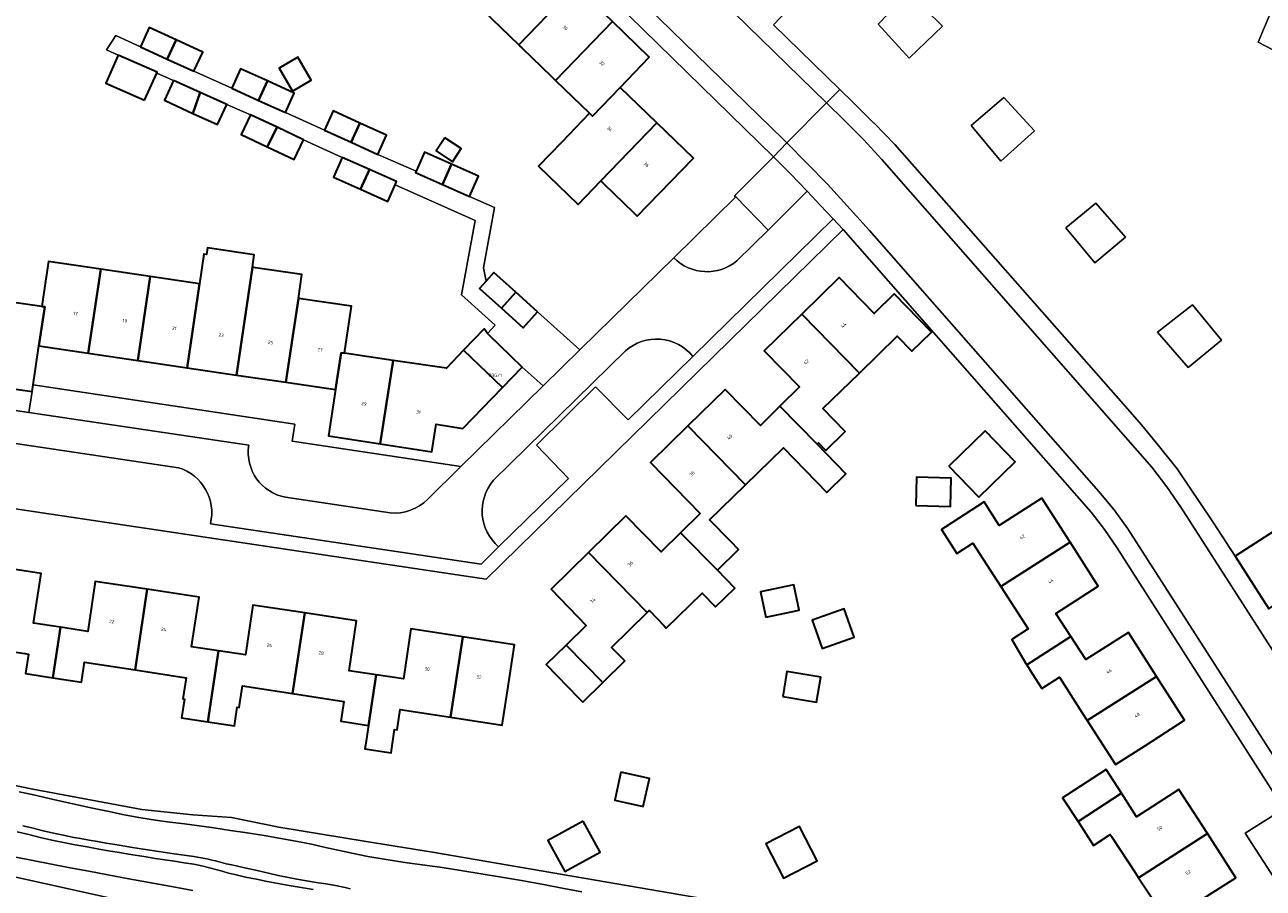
# Model space of a CAD drawing. Header units: metres. Extents: x 197700 to 204338, y 317132 to 325229.
# Tile 752 of 1056: x 203332 to 203465, y 319156 to 319249. Entities that reach past the tile are written whole.
import ezdxf
from ezdxf.enums import TextEntityAlignment as Align

# ---------------------------------------------------------------- set-up
doc = ezdxf.new("R2010")
doc.units = ezdxf.units.M
for name, color, linetype, lineweight in [('B-WE-GR-BEPLANTING_CULTUUR_HEESTERS-GV', 90, 'Continuous', 18), ('B-WE-OG-BEBOUWING-GV', 7, 'Continuous', 35), ('B-WE-OG-BEBOUWING-T18', 10, 'Continuous', 18), ('B-WE-OG-TERREIN_CULTUURSCHEIDING-GV', 7, 'Continuous', 18), ('B-WE-OG-TERREIN_ERF-GV', 7, 'Continuous', 18), ('B-WE-VH-VERHARDING_ASFALT-GV', 252, 'Continuous', 18), ('B-WE-VH-VERHARDING_BETONSTRAATSTEEN-GV', 252, 'Continuous', 18), ('B-WE-VH-VERHARDING_OPEN-GV', 252, 'Continuous', 18), ('B-WE-VH-VERHARDING_TEGEL-GV', 252, 'Continuous', 18)]:
    doc.layers.add(name, color=color, linetype=linetype, lineweight=lineweight)
doc.styles.add('NLCS-ISO-M200-T18', font='NLCS-ISO.ttf', dxfattribs={"height": 0.36})

msp = doc.modelspace()

# ---------------------------------------------------------------- linework, layer by layer
at = {"layer": 'B-WE-GR-BEPLANTING_CULTUUR_HEESTERS-GV'}
for points in [[(203427.224, 319245.307), (203430.798, 319248.747), (203427.155, 319252.391), (203423.885, 319248.965)], [(203437.062, 319234.257), (203440.699, 319237.497), (203437.407, 319241.1), (203433.898, 319238.087)], [(203412.058, 319226.851), (203416.263, 319231.011), (203414.459, 319232.88), (203412.639, 319234.734), (203408.459, 319230.528), (203408.575, 319230.41)], [(203447.186, 319223.312), (203450.468, 319226.082), (203447.277, 319229.743), (203444.049, 319227.099)], [(203457.2, 319212.088), (203460.786, 319215.014), (203457.673, 319218.828), (203453.915, 319215.874)]]:
    msp.add_lwpolyline(points, close=True, dxfattribs=at)
at = {"layer": 'B-WE-OG-BEBOUWING-GV'}
for points in [[(203381.402, 319250.47), (203385.257, 319246.755), (203391.375, 319253.074), (203387.419, 319256.904), (203381.293, 319250.575)], [(203385.317, 319246.697), (203385.6, 319246.424), (203388.786, 319243.35), (203389.219, 319242.932), (203395.33, 319249.245), (203391.375, 319253.074), (203385.257, 319246.755)], [(203348.418, 319247.297), (203345.547, 319248.613), (203344.597, 319246.542), (203347.468, 319245.226)], [(203392.875, 319239.404), (203393.195, 319239.094), (203396.172, 319242.171), (203399.286, 319245.415), (203395.33, 319249.245), (203389.219, 319242.932)], [(203347.468, 319245.226), (203350.338, 319243.91), (203351.288, 319245.981), (203348.418, 319247.297)], [(203345.046, 319240.79), (203346.34, 319243.725), (203346.373, 319243.8), (203342.214, 319245.634), (203340.887, 319242.624)], [(203360.943, 319241.782), (203362.952, 319242.965), (203361.511, 319245.413), (203359.502, 319244.23)], [(203357.293, 319240.778), (203358.242, 319242.866), (203355.359, 319244.176), (203354.41, 319242.087)], [(203350.211, 319239.387), (203351, 319241.623), (203348.136, 319242.915), (203347.181, 319240.797), (203347.329, 319240.73)], [(203357.293, 319240.778), (203360.176, 319239.468), (203361.125, 319241.557), (203358.242, 319242.866)], [(203392.875, 319239.404), (203389.843, 319236.262), (203387.386, 319233.716), (203391.645, 319229.607), (203394.084, 319232.134), (203400.107, 319238.37), (203396.172, 319242.171), (203393.195, 319239.094)], [(203350.211, 319239.387), (203352.892, 319238.178), (203353.863, 319240.332), (203351, 319241.623)], [(203358.203, 319235.806), (203359.277, 319237.896), (203356.434, 319239.234), (203355.434, 319237.109)], [(203367.232, 319236.291), (203368.164, 319238.339), (203365.292, 319239.647), (203364.36, 319237.599)], [(203359.277, 319237.896), (203358.203, 319235.806), (203361.12, 319234.433), (203362.12, 319236.558)], [(203368.164, 319238.339), (203367.232, 319236.291), (203370.103, 319234.984), (203371.035, 319237.032)], [(203400.107, 319238.37), (203394.084, 319232.134), (203394.398, 319231.828), (203397.582, 319228.729), (203397.981, 319228.34), (203404.043, 319234.568)], [(203377.298, 319236.756), (203376.376, 319235.347), (203378.143, 319234.191), (203379.065, 319235.6)], [(203369.2, 319233.35), (203366.282, 319234.647), (203365.34, 319232.528), (203368.258, 319231.23)], [(203377.07, 319231.737), (203378.032, 319233.917), (203375.121, 319235.202), (203374.222, 319233.165), (203374.159, 319233.022)], [(203378.032, 319233.917), (203377.07, 319231.737), (203379.98, 319230.452), (203380.942, 319232.632)], [(203369.2, 319233.35), (203368.258, 319231.23), (203371.176, 319229.933), (203371.96, 319231.698), (203372.118, 319232.052)], [(203350.947, 319221.087), (203349.611, 319212.061), (203354.923, 319211.274), (203356.637, 319222.853), (203356.833, 319224.177), (203351.787, 319224.924), (203351.683, 319224.227), (203351.418, 319224.266)], [(203338.986, 319213.634), (203340.321, 319222.647), (203334.696, 319223.472), (203334.385, 319221.35), (203333.988, 319218.645), (203334.315, 319218.595), (203333.674, 319214.421)], [(203344.298, 319212.848), (203345.634, 319221.867), (203340.321, 319222.647), (203338.986, 319213.634)], [(203360.235, 319210.488), (203361.57, 319219.503), (203361.95, 319222.066), (203356.972, 319222.803), (203356.637, 319222.853), (203354.923, 319211.274)], [(203381.76, 319221.35), (203381.056, 319220.567), (203383.396, 319218.46), (203384.931, 319220.166), (203382.591, 319222.273)], [(203345.634, 319221.867), (203344.298, 319212.848), (203349.611, 319212.061), (203350.947, 319221.087)], [(203415.677, 319217.808), (203421.872, 319211.476), (203425.95, 319215.449), (203427.515, 319213.843), (203429.612, 319215.89), (203425.617, 319219.983), (203423.451, 319217.874), (203419.706, 319221.75)], [(203328.691, 319219.375), (203327.376, 319210.303), (203332.938, 319209.496), (203333.046, 319210.219), (203333.674, 319214.421), (203334.315, 319218.595), (203333.988, 319218.645)], [(203360.235, 319210.488), (203365.548, 319209.701), (203366.157, 319213.66), (203366.52, 319213.604), (203367.263, 319218.668), (203361.57, 319219.503)], [(203387.271, 319218.059), (203384.931, 319220.166), (203383.396, 319218.46), (203385.736, 319216.354)], [(203417.33, 319203.828), (203417.49, 319203.983), (203418.273, 319203.179), (203420.352, 319205.205), (203417.958, 319207.663), (203421.872, 319211.476), (203415.677, 319217.808), (203411.649, 319213.866), (203415.439, 319209.992), (203413.336, 319207.925)], [(203383.497, 319209.923), (203385.62, 319212.116), (203382.028, 319215.593), (203381.913, 319215.746), (203381.535, 319216.248), (203379.325, 319213.932)], [(203371.747, 319212.837), (203370.369, 319203.869), (203375.925, 319203.015), (203376.374, 319205.981), (203379.24, 319205.525), (203383.497, 319209.923), (203379.325, 319213.932), (203377.477, 319211.996)], [(203370.369, 319203.869), (203371.747, 319212.837), (203366.52, 319213.604), (203366.157, 319213.66), (203365.548, 319209.701), (203364.814, 319204.723)], [(203417.33, 319203.828), (203413.336, 319207.925), (203411.234, 319205.859), (203407.441, 319209.731), (203403.424, 319205.796), (203409.627, 319199.463), (203413.712, 319203.442), (203418.384, 319198.647), (203420.433, 319200.643)], [(203402.661, 319194.322), (203406.605, 319190.291), (203408.882, 319192.509), (203408.039, 319193.375), (203405.769, 319195.704), (203409.627, 319199.463), (203403.424, 319205.796), (203399.407, 319201.861), (203404.757, 319196.378)], [(203431.475, 319201.481), (203434.715, 319198.147), (203438.621, 319201.942), (203435.381, 319205.276)], [(203427.926, 319197.27), (203431.655, 319197.157), (203431.748, 319200.201), (203428.019, 319200.314)], [(203444.515, 319193.311), (203441.472, 319198.041), (203436.914, 319195.108), (203435.291, 319197.631), (203431.086, 319194.926), (203430.7, 319194.678), (203432.358, 319192.105), (203434.072, 319193.209), (203437.085, 319188.532)], [(203469.608, 319196.499), (203466.496, 319194.515), (203462.28, 319191.827), (203465.9, 319186.147), (203477.019, 319193.628), (203476.404, 319194.593), (203476.997, 319194.971), (203474.89, 319198.276), (203474.259, 319197.874), (203473.442, 319199.155), (203469.936, 319196.92), (203469.833, 319197.082), (203469.408, 319196.811)], [(203399.065, 319185.758), (203399.296, 319185.984), (203400.888, 319184.309), (203401.107, 319184.085), (203404.963, 319187.842), (203406.403, 319186.364), (203408.469, 319188.377), (203406.605, 319190.291), (203402.661, 319194.322), (203400.565, 319192.266), (203396.768, 319196.134), (203392.751, 319192.19)], [(203444.515, 319193.311), (203437.085, 319188.532), (203440.004, 319183.999), (203438.246, 319182.866), (203439.771, 319180.262), (203439.856, 319180.13), (203444.608, 319183.172), (203442.999, 319185.65), (203447.557, 319188.582)], [(203399.065, 319185.758), (203392.751, 319192.19), (203388.734, 319188.247), (203392.513, 319184.363), (203390.351, 319182.261), (203394.306, 319178.232), (203396.66, 319180.551), (203395.238, 319182)], [(203335.193, 319178.733), (203336.017, 319184.163), (203333.1, 319184.596), (203333.909, 319189.955), (203328.342, 319190.796), (203327.042, 319182.126), (203327.364, 319182.076), (203332.174, 319181.336), (203332.548, 319181.278), (203332.226, 319179.19)], [(203336.017, 319184.163), (203335.193, 319178.733), (203338.248, 319178.262), (203338.581, 319180.421), (203344.012, 319179.584), (203345.315, 319188.252), (203339.74, 319189.09), (203338.934, 319183.73)], [(203411.814, 319185.272), (203415.385, 319186.006), (203414.825, 319188.728), (203411.254, 319187.994)], [(203352.986, 319181.628), (203350.095, 319182.062), (203350.89, 319187.414), (203345.315, 319188.252), (203344.012, 319179.584), (203349.513, 319178.736), (203349.165, 319176.478), (203349.311, 319176.456), (203349.001, 319174.446), (203351.829, 319174.01)], [(203360.941, 319177.038), (203362.252, 319185.711), (203356.688, 319186.552), (203355.878, 319181.193), (203352.986, 319181.628), (203351.829, 319174.01), (203354.69, 319173.569), (203355.001, 319175.589), (203355.203, 319175.558), (203355.559, 319177.867)], [(203416.787, 319184.929), (203417.863, 319181.88), (203421.319, 319183.099), (203420.243, 319186.148)], [(203362.252, 319185.711), (203360.941, 319177.038), (203366.447, 319176.189), (203366.121, 319174.069), (203366.863, 319173.955), (203369.109, 319173.609), (203369.938, 319179.07), (203367.017, 319179.5), (203367.817, 319184.87)], [(203377.917, 319174.494), (203379.23, 319183.143), (203373.663, 319183.988), (203372.859, 319178.639), (203369.938, 319179.07), (203369.109, 319173.609), (203368.785, 319171.486), (203368.725, 319171.099), (203371.532, 319170.67), (203371.918, 319173.177), (203372.188, 319173.135), (203372.525, 319175.325)], [(203446.372, 319174.134), (203453.806, 319178.894), (203450.783, 319183.616), (203446.218, 319180.693), (203444.608, 319183.172), (203439.856, 319180.13), (203440.463, 319179.187), (203441.492, 319177.59), (203443.368, 319178.798), (203445.825, 319174.984)], [(203379.23, 319183.143), (203377.917, 319174.494), (203383.484, 319173.636), (203384.048, 319177.354), (203384.798, 319182.298)], [(203392.146, 319176.104), (203394.306, 319178.232), (203390.351, 319182.261), (203388.197, 319180.167), (203391.682, 319176.582)], [(203413.639, 319176.731), (203417.273, 319176.132), (203417.714, 319178.81), (203414.08, 319179.409)], [(203452.62, 319171.476), (203456.83, 319174.172), (203453.806, 319178.894), (203446.372, 319174.134), (203449.408, 319169.419)], [(203450.039, 319166.344), (203448.413, 319168.872), (203444.208, 319166.167), (203443.708, 319165.845), (203445.378, 319163.29)], [(203396.229, 319168.586), (203395.574, 319165.596), (203398.641, 319164.924), (203399.296, 319167.915)], [(203451.887, 319157.252), (203459.275, 319162.003), (203456.223, 319166.749), (203451.664, 319163.817), (203450.039, 319166.344), (203445.378, 319163.29), (203447.049, 319160.735), (203448.836, 319161.906), (203448.981, 319161.685), (203451.596, 319157.695)], [(203392.171, 319163.346), (203388.375, 319161.245), (203390.217, 319157.915), (203394.013, 319160.016)], [(203411.818, 319160.885), (203413.722, 319157.212), (203417.327, 319159.081), (203415.423, 319162.753)], [(203459.275, 319162.003), (203451.887, 319157.252), (203451.959, 319157.142), (203454.834, 319152.755), (203452.723, 319151.346), (203452.771, 319151.27), (203454.455, 319148.654), (203459.4, 319151.834), (203457.76, 319154.358), (203462.327, 319157.257)]]:
    msp.add_lwpolyline(points, close=True, dxfattribs=at)
at = {"layer": 'B-WE-OG-TERREIN_CULTUURSCHEIDING-GV'}
for points in [[(203466.327, 319246.232), (203464.749, 319247.041), (203465.982, 319250.005), (203432.358, 319263.871), (203424.186, 319267.53), (203418.785, 319262.002), (203422.041, 319258.833)], [(203414.801, 319251.156), (203412.646, 319248.908), (203419.762, 319241.966), (203421.183, 319240.58), (203423.407, 319238.386), (203423.455, 319238.339), (203425.674, 319236.044), (203430.704, 319230.333), (203450.217, 319208.18), (203452.192, 319205.938), (203453.976, 319203.748), (203456.031, 319201.177), (203459.879, 319195.509), (203462.28, 319191.827), (203466.496, 319194.515)], [(203274.767, 319169.809), (203349.157, 319153.345)], [(203409.78, 319154.214), (203375.993, 319160.016), (203368.873, 319161.157), (203359.468, 319162.704), (203354.377, 319163.737), (203350.229, 319164.016), (203344.754, 319164.591), (203333.01, 319166.781), (203324.962, 319168.421)], [(203331.561, 319166.499), (203332.943, 319166.187), (203334.325, 319165.871), (203335.709, 319165.566), (203337.492, 319165.179), (203339.273, 319164.784), (203341.055, 319164.395), (203342.842, 319164.027), (203344.634, 319163.696), (203346.198, 319163.449), (203347.767, 319163.233), (203349.339, 319163.032), (203350.91, 319162.829), (203352.479, 319162.61), (203354.278, 319162.343), (203356.077, 319162.071), (203357.875, 319161.789), (203359.669, 319161.489), (203361.458, 319161.165), (203362.974, 319160.857), (203364.485, 319160.523), (203365.995, 319160.18), (203367.506, 319159.848), (203369.023, 319159.544), (203371.017, 319159.203), (203373.019, 319158.905), (203377.03, 319158.35), (203379.031, 319158.047), (203381.211, 319157.69), (203383.39, 319157.321), (203385.567, 319156.942), (203387.741, 319156.552), (203389.914, 319156.151), (203392.041, 319155.747)], [(203392.041, 319155.747), (203389.914, 319156.151), (203387.741, 319156.552), (203385.567, 319156.942), (203383.39, 319157.321), (203381.211, 319157.69), (203379.031, 319158.047), (203377.03, 319158.35), (203373.019, 319158.905), (203371.017, 319159.203), (203369.023, 319159.544), (203367.506, 319159.848), (203365.995, 319160.18), (203364.485, 319160.523), (203362.974, 319160.857), (203361.458, 319161.165), (203359.669, 319161.489), (203357.875, 319161.789), (203356.077, 319162.071), (203354.278, 319162.343), (203352.479, 319162.61), (203350.91, 319162.829), (203349.339, 319163.032), (203347.767, 319163.233), (203346.198, 319163.449), (203344.634, 319163.696), (203342.842, 319164.027), (203341.055, 319164.395), (203339.273, 319164.784), (203337.492, 319165.179), (203335.709, 319165.566), (203334.325, 319165.871), (203332.943, 319166.187), (203331.561, 319166.499)], [(203331.338, 319162.205), (203332.58, 319161.896), (203333.824, 319161.592), (203335.072, 319161.31), (203336.331, 319161.051), (203337.593, 319160.805), (203338.857, 319160.57), (203340.123, 319160.342), (203341.389, 319160.119), (203342.345, 319159.956), (203343.302, 319159.798), (203345.217, 319159.49), (203346.175, 319159.335), (203347.211, 319159.176), (203348.25, 319159.027), (203349.287, 319158.873), (203350.321, 319158.699), (203351.347, 319158.492), (203352.03, 319158.326), (203352.709, 319158.142), (203353.386, 319157.95), (203354.065, 319157.762), (203354.746, 319157.587), (203355.903, 319157.324), (203357.066, 319157.086), (203358.232, 319156.863), (203359.4, 319156.648), (203360.567, 319156.43), (203361.86, 319156.2), (203363.156, 319155.988)], [(203363.156, 319155.988), (203361.86, 319156.2), (203360.567, 319156.43), (203359.4, 319156.648), (203358.232, 319156.863), (203357.066, 319157.086), (203355.903, 319157.324), (203354.746, 319157.587), (203354.065, 319157.762), (203353.386, 319157.95), (203352.709, 319158.142), (203352.03, 319158.326), (203351.347, 319158.492), (203350.321, 319158.699), (203349.287, 319158.873), (203348.25, 319159.027), (203347.211, 319159.176), (203346.175, 319159.335), (203345.217, 319159.49), (203343.302, 319159.798), (203342.345, 319159.956), (203341.389, 319160.119), (203340.123, 319160.342), (203338.857, 319160.57), (203337.593, 319160.805), (203336.331, 319161.051), (203335.072, 319161.31), (203333.824, 319161.592), (203332.58, 319161.896), (203331.338, 319162.205)], [(203367.14, 319156.065), (203366.584, 319156.212), (203365.561, 319156.432), (203364.528, 319156.606), (203363.49, 319156.759), (203362.452, 319156.914), (203361.419, 319157.094), (203360.497, 319157.281), (203359.576, 319157.478), (203358.657, 319157.681), (203357.739, 319157.888), (203356.82, 319158.093), (203355.617, 319158.357), (203355.016, 319158.49), (203354.415, 319158.626), (203353.816, 319158.766), (203353.431, 319158.861), (203352.662, 319159.059), (203352.277, 319159.155), (203351.891, 319159.244), (203351.115, 319159.396), (203350.334, 319159.522), (203349.551, 319159.633), (203348.766, 319159.741), (203347.983, 319159.857), (203346.567, 319160.078), (203345.15, 319160.296), (203343.734, 319160.517), (203342.318, 319160.744), (203340.905, 319160.981), (203339.988, 319161.139), (203339.071, 319161.299), (203338.155, 319161.462), (203337.24, 319161.633), (203336.327, 319161.814), (203335.23, 319162.052), (203334.137, 319162.309), (203333.046, 319162.575), (203331.954, 319162.838)], [(203331.954, 319162.838), (203333.046, 319162.575), (203334.137, 319162.309), (203335.23, 319162.052), (203336.327, 319161.814), (203337.24, 319161.633), (203338.155, 319161.462), (203339.071, 319161.299), (203339.988, 319161.139), (203340.905, 319160.981), (203342.318, 319160.744), (203343.734, 319160.517), (203345.15, 319160.296), (203346.567, 319160.078), (203347.983, 319159.857), (203348.766, 319159.741), (203349.551, 319159.633), (203350.334, 319159.522), (203351.115, 319159.396), (203351.891, 319159.244), (203352.277, 319159.155), (203352.662, 319159.059), (203353.431, 319158.861), (203353.816, 319158.766), (203354.415, 319158.626), (203355.016, 319158.49), (203355.617, 319158.357), (203356.82, 319158.093), (203357.739, 319157.888), (203358.657, 319157.681), (203359.576, 319157.478), (203360.497, 319157.281), (203361.419, 319157.094), (203362.452, 319156.914), (203363.49, 319156.759), (203364.528, 319156.606), (203365.561, 319156.432), (203366.584, 319156.212), (203367.14, 319156.065)], [(203331.001, 319159.499), (203333.01, 319159.093), (203335.024, 319158.704), (203337.039, 319158.326), (203339.055, 319157.952), (203341.07, 319157.574), (203343.355, 319157.147), (203347.929, 319156.304), (203350.214, 319155.875)], [(203350.214, 319155.875), (203347.929, 319156.304), (203343.355, 319157.147), (203341.07, 319157.574), (203339.055, 319157.952), (203337.039, 319158.326), (203335.024, 319158.704), (203333.01, 319159.093), (203331.001, 319159.499)]]:
    msp.add_lwpolyline(points, dxfattribs=at)
for points in [[(203427.224, 319245.307), (203423.885, 319248.965), (203427.155, 319252.391), (203430.798, 319248.747)], [(203437.062, 319234.257), (203433.898, 319238.087), (203437.407, 319241.1), (203440.699, 319237.497)], [(203447.186, 319223.312), (203444.049, 319227.099), (203447.277, 319229.743), (203450.468, 319226.082)], [(203457.2, 319212.088), (203453.915, 319215.874), (203457.673, 319218.828), (203460.786, 319215.014)]]:
    msp.add_lwpolyline(points, close=True, dxfattribs=at)
at = {"layer": 'B-WE-OG-TERREIN_ERF-GV'}
for points in [[(203412.639, 319234.734), (203384.685, 319262.045)], [(203395.33, 319249.245), (203399.286, 319245.415), (203396.172, 319242.171), (203400.107, 319238.37), (203404.043, 319234.568), (203397.981, 319228.34), (203397.582, 319228.729), (203394.398, 319231.828), (203394.084, 319232.134), (203391.645, 319229.607), (203387.386, 319233.716), (203389.843, 319236.262), (203392.875, 319239.404), (203389.219, 319242.932), (203388.786, 319243.35), (203385.6, 319246.424), (203385.317, 319246.697), (203385.257, 319246.755), (203381.402, 319250.47)], [(203328.691, 319219.375), (203333.988, 319218.645), (203334.385, 319221.35), (203334.696, 319223.472), (203340.321, 319222.647), (203345.634, 319221.867), (203350.947, 319221.087), (203351.418, 319224.266), (203351.683, 319224.227), (203351.787, 319224.924), (203356.833, 319224.177), (203356.637, 319222.853), (203356.972, 319222.803), (203361.95, 319222.066), (203361.57, 319219.503), (203367.263, 319218.668), (203366.52, 319213.604), (203371.747, 319212.837), (203377.477, 319211.996), (203379.325, 319213.932), (203381.535, 319216.248), (203381.913, 319215.746), (203382.722, 319216.645), (203379.103, 319219.902), (203380.576, 319227.893), (203371.96, 319231.698), (203371.176, 319229.933), (203368.258, 319231.23), (203365.34, 319232.528), (203366.282, 319234.647), (203362.12, 319236.558), (203361.12, 319234.433), (203358.203, 319235.806), (203355.434, 319237.109), (203356.434, 319239.234), (203353.863, 319240.332), (203352.892, 319238.178), (203350.211, 319239.387), (203347.329, 319240.73), (203347.181, 319240.797), (203348.136, 319242.915), (203346.34, 319243.725), (203345.046, 319240.79), (203340.887, 319242.624), (203342.214, 319245.634), (203340.929, 319246.223), (203341.965, 319247.749), (203344.597, 319246.542), (203345.547, 319248.613), (203348.418, 319247.297), (203351.288, 319245.981), (203350.338, 319243.91), (203354.41, 319242.087), (203355.359, 319244.176), (203358.242, 319242.866), (203361.125, 319241.557), (203360.176, 319239.468), (203364.36, 319237.599), (203365.292, 319239.647), (203368.164, 319238.339), (203371.035, 319237.032), (203370.103, 319234.984), (203374.222, 319233.165), (203375.121, 319235.202), (203378.032, 319233.917), (203380.942, 319232.632), (203379.98, 319230.452), (203382.66, 319229.268), (203381.463, 319222.774), (203381.76, 319221.35), (203382.591, 319222.273), (203384.931, 319220.166), (203387.271, 319218.059), (203391.818, 319213.965), (203391.94, 319214.085), (203401.912, 319223.871), (203408.575, 319230.41), (203408.459, 319230.528), (203412.639, 319234.734)], [(203469.959, 319151.805), (203463.337, 319162.042), (203467.51, 319164.678), (203449.559, 319192.738), (203448.22, 319194.675), (203446.782, 319196.541), (203420.117, 319226.906), (203381.753, 319189.325), (203306.657, 319200.536)], [(203321.559, 319208.892), (203332.598, 319207.246), (203332.938, 319209.496), (203327.376, 319210.303)], [(203328.342, 319190.796), (203333.909, 319189.955), (203333.1, 319184.596), (203336.017, 319184.163), (203338.934, 319183.73), (203339.74, 319189.09), (203345.315, 319188.252), (203350.89, 319187.414), (203350.095, 319182.062), (203352.986, 319181.628), (203355.878, 319181.193), (203356.688, 319186.552), (203362.252, 319185.711), (203367.817, 319184.87), (203367.017, 319179.5), (203369.938, 319179.07), (203372.859, 319178.639), (203373.663, 319183.988), (203379.23, 319183.143), (203384.798, 319182.298), (203384.048, 319177.354), (203383.484, 319173.636), (203377.917, 319174.494), (203372.525, 319175.325), (203372.188, 319173.135), (203371.918, 319173.177), (203371.532, 319170.67), (203368.725, 319171.099), (203368.785, 319171.486), (203369.109, 319173.609), (203366.863, 319173.955), (203366.121, 319174.069), (203366.447, 319176.189), (203360.941, 319177.038), (203355.559, 319177.867), (203355.203, 319175.558), (203355.001, 319175.589), (203354.69, 319173.569), (203351.829, 319174.01), (203349.001, 319174.446), (203349.311, 319176.456), (203349.165, 319176.478), (203349.513, 319178.736), (203344.012, 319179.584), (203338.581, 319180.421), (203338.248, 319178.262), (203335.193, 319178.733), (203332.226, 319179.19), (203332.548, 319181.278), (203332.174, 319181.336), (203327.364, 319182.076)], [(203324.962, 319168.421), (203333.01, 319166.781), (203344.754, 319164.591), (203350.229, 319164.016), (203354.377, 319163.737), (203359.468, 319162.704), (203368.873, 319161.157), (203375.993, 319160.016), (203409.78, 319154.214)]]:
    msp.add_lwpolyline(points, dxfattribs=at)
for points in [[(203360.943, 319241.782), (203359.502, 319244.23), (203361.511, 319245.413), (203362.952, 319242.965)], [(203377.298, 319236.756), (203379.065, 319235.6), (203378.143, 319234.191), (203376.376, 319235.347)], [(203421.872, 319211.476), (203417.958, 319207.663), (203420.352, 319205.205), (203418.273, 319203.179), (203417.49, 319203.983), (203417.33, 319203.828), (203420.433, 319200.643), (203418.384, 319198.647), (203413.712, 319203.442), (203409.627, 319199.463), (203405.769, 319195.704), (203408.039, 319193.375), (203408.882, 319192.509), (203406.605, 319190.291), (203408.469, 319188.377), (203406.403, 319186.364), (203404.963, 319187.842), (203401.107, 319184.085), (203400.888, 319184.309), (203399.296, 319185.984), (203399.065, 319185.758), (203395.238, 319182), (203396.66, 319180.551), (203394.306, 319178.232), (203392.146, 319176.104), (203391.682, 319176.582), (203388.197, 319180.167), (203390.351, 319182.261), (203392.513, 319184.363), (203388.734, 319188.247), (203392.751, 319192.19), (203396.768, 319196.134), (203400.565, 319192.266), (203402.661, 319194.322), (203404.757, 319196.378), (203399.407, 319201.861), (203403.424, 319205.796), (203407.441, 319209.731), (203411.234, 319205.859), (203413.336, 319207.925), (203415.439, 319209.992), (203411.649, 319213.866), (203415.677, 319217.808), (203419.706, 319221.75), (203423.451, 319217.874), (203425.617, 319219.983), (203429.612, 319215.89), (203427.515, 319213.843), (203425.95, 319215.449)], [(203333.046, 319210.219), (203361.193, 319206.001), (203360.919, 319204.158), (203379.046, 319201.43), (203387.879, 319210.099), (203385.62, 319212.116), (203383.497, 319209.923), (203379.24, 319205.525), (203376.374, 319205.981), (203375.925, 319203.015), (203370.369, 319203.869), (203364.814, 319204.723), (203365.548, 319209.701), (203360.235, 319210.488), (203354.923, 319211.274), (203349.611, 319212.061), (203344.298, 319212.848), (203338.986, 319213.634), (203333.674, 319214.421)], [(203431.475, 319201.481), (203435.381, 319205.276), (203438.621, 319201.942), (203434.715, 319198.147)], [(203427.926, 319197.27), (203428.019, 319200.314), (203431.748, 319200.201), (203431.655, 319197.157)], [(203453.806, 319178.894), (203456.83, 319174.172), (203452.62, 319171.476), (203449.408, 319169.419), (203446.372, 319174.134), (203445.825, 319174.984), (203443.368, 319178.798), (203441.492, 319177.59), (203440.463, 319179.187), (203439.856, 319180.13), (203439.771, 319180.262), (203438.246, 319182.866), (203440.004, 319183.999), (203437.085, 319188.532), (203434.072, 319193.209), (203432.358, 319192.105), (203430.7, 319194.678), (203431.086, 319194.926), (203435.291, 319197.631), (203436.914, 319195.108), (203441.472, 319198.041), (203444.515, 319193.311), (203447.557, 319188.582), (203442.999, 319185.65), (203444.608, 319183.172), (203446.218, 319180.693), (203450.783, 319183.616)], [(203411.814, 319185.272), (203411.254, 319187.994), (203414.825, 319188.728), (203415.385, 319186.006)], [(203416.787, 319184.929), (203420.243, 319186.148), (203421.319, 319183.099), (203417.863, 319181.88)], [(203413.639, 319176.731), (203414.08, 319179.409), (203417.714, 319178.81), (203417.273, 319176.132)], [(203444.208, 319166.167), (203448.413, 319168.872), (203450.039, 319166.344), (203451.664, 319163.817), (203456.223, 319166.749), (203459.275, 319162.003), (203462.327, 319157.257), (203457.76, 319154.358), (203459.4, 319151.834), (203454.455, 319148.654), (203452.771, 319151.27), (203452.723, 319151.346), (203454.834, 319152.755), (203451.959, 319157.142), (203451.887, 319157.252), (203451.596, 319157.695), (203448.981, 319161.685), (203448.836, 319161.906), (203447.049, 319160.735), (203445.378, 319163.29), (203443.708, 319165.845)], [(203396.229, 319168.586), (203399.296, 319167.915), (203398.641, 319164.924), (203395.574, 319165.596)], [(203392.171, 319163.346), (203394.013, 319160.016), (203390.217, 319157.915), (203388.375, 319161.245)], [(203411.818, 319160.885), (203415.423, 319162.753), (203417.327, 319159.081), (203413.722, 319157.212)]]:
    msp.add_lwpolyline(points, close=True, dxfattribs=at)
at = {"layer": 'B-WE-VH-VERHARDING_ASFALT-GV'}
for points in [[(203360.386, 319298.696), (203355.498, 319303.861), (203350.287, 319309.369), (203345.482, 319315.146), (203342.273, 319319.004), (203337.591, 319315.258), (203343.469, 319308.025), (203345.076, 319306.132), (203346.691, 319304.335), (203371.458, 319278.54), (203388.319, 319261.315), (203413.724, 319236.581), (203414.09, 319236.207), (203418.328, 319240.51), (203390.058, 319268.103), (203373.124, 319285.504)], [(203237.943, 319170.701), (203274.025, 319164.592), (203356.996, 319147.211), (203397.472, 319139.605), (203477.063, 319123.315), (203477.859, 319128.59), (203476.23, 319128.852), (203475.577, 319128.957), (203468.904, 319130.052), (203468.313, 319130.149), (203465.692, 319130.603), (203447.15, 319133.815), (203424.096, 319138.041), (203399.002, 319142.896), (203373.512, 319148.079), (203349.157, 319153.345), (203274.767, 319169.809), (203274.329, 319169.906), (203258.626, 319173.08), (203257.63, 319173.281), (203255.075, 319173.795), (203252.157, 319174.305)]]:
    msp.add_lwpolyline(points, dxfattribs=at)
msp.add_lwpolyline([(203467.651, 319168.385), (203472.756, 319171.623), (203456.414, 319197.063), (203454.919, 319199.258), (203453.303, 319201.367), (203424.275, 319234.447), (203422.301, 319236.572), (203420.256, 319238.628), (203418.328, 319240.51), (203414.09, 319236.207), (203418.43, 319231.773), (203422.957, 319226.798), (203447.621, 319198.746), (203449.243, 319196.793), (203450.742, 319194.743)], close=True, dxfattribs=at)
at = {"layer": 'B-WE-VH-VERHARDING_BETONSTRAATSTEEN-GV'}
for points in [[(203273.506, 319245.829), (203272.299, 319244.881), (203276.913, 319238.926), (203306.657, 319200.536), (203381.753, 319189.325), (203420.117, 319226.906), (203419.052, 319228.056), (203403.979, 319213.274), (203397.001, 319206.452), (203393.491, 319209.989), (203387.18, 319203.748), (203390.619, 319200.145), (203383.093, 319192.804), (203381.215, 319190.958), (203352.107, 319195.291)], [(203408.714, 319223.542), (203412.058, 319226.851), (203408.575, 319230.41), (203401.912, 319223.871)], [(203403.979, 319213.274), (203419.052, 319228.056), (203417.662, 319229.538), (203416.263, 319231.011)], [(203416.263, 319231.011), (203412.058, 319226.851), (203408.714, 319223.542)], [(203401.912, 319223.871), (203391.94, 319214.085), (203391.818, 319213.965), (203387.879, 319210.099), (203379.046, 319201.43), (203375.462, 319197.913)], [(203382.54, 319199.96), (203396.715, 319213.858)], [(203379.046, 319201.43), (203360.919, 319204.158), (203361.193, 319206.001), (203333.046, 319210.219), (203332.938, 319209.496), (203332.598, 319207.246), (203356.242, 319203.719)], [(203356.242, 319203.719), (203332.598, 319207.246), (203321.559, 319208.892)], [(203328.989, 319204.252), (203348.679, 319201.311)], [(203348.679, 319201.311), (203328.989, 319204.252)], [(203375.462, 319197.913), (203379.046, 319201.43)], [(203360.197, 319198.149), (203371.445, 319196.458)], [(203371.445, 319196.458), (203360.197, 319198.149)], [(203352.107, 319195.291), (203381.215, 319190.958), (203383.093, 319192.804)]]:
    msp.add_lwpolyline(points, dxfattribs=at)
for points in [[(203401.912, 319223.871, 0.3903376), (203408.714, 319223.542)], [(203408.714, 319223.542, -0.3903376), (203401.912, 319223.871)], [(203396.715, 319213.858, -0.4267486), (203403.979, 319213.274)], [(203356.242, 319203.719, 0.4091382), (203360.197, 319198.149)], [(203360.197, 319198.149, -0.4091382), (203356.242, 319203.719)], [(203348.679, 319201.311, -0.4012035), (203352.107, 319195.291)], [(203352.107, 319195.291, 0.4012035), (203348.679, 319201.311)], [(203383.093, 319192.804, -0.4123807), (203382.54, 319199.96)], [(203371.445, 319196.458, 0.2216695), (203375.462, 319197.913)], [(203375.462, 319197.913, -0.2216695), (203371.445, 319196.458)]]:
    msp.add_lwpolyline(points, format="xyb", dxfattribs=at)
at = {"layer": 'B-WE-VH-VERHARDING_OPEN-GV'}
for points in [[(203403.979, 319213.274, 0.4267486), (203396.715, 319213.858)], [(203382.54, 319199.96, 0.4123807), (203383.093, 319192.804)]]:
    msp.add_lwpolyline(points, format="xyb", dxfattribs=at)
for points in [[(203396.715, 319213.858), (203382.54, 319199.96)], [(203383.093, 319192.804), (203390.619, 319200.145), (203387.18, 319203.748), (203393.491, 319209.989), (203397.001, 319206.452), (203403.979, 319213.274)]]:
    msp.add_lwpolyline(points, dxfattribs=at)
at = {"layer": 'B-WE-VH-VERHARDING_TEGEL-GV'}
for points in [[(203390.058, 319268.103), (203418.328, 319240.51), (203419.762, 319241.966), (203412.646, 319248.908)], [(203417.91, 319262.854), (203418.785, 319262.002), (203424.186, 319267.53), (203432.358, 319263.871), (203465.982, 319250.005), (203464.749, 319247.041), (203466.327, 319246.232)], [(203384.685, 319262.045), (203412.639, 319234.734), (203414.09, 319236.207), (203413.724, 319236.581), (203388.319, 319261.315)], [(203465.9, 319186.147), (203462.28, 319191.827), (203459.879, 319195.509), (203456.031, 319201.177), (203453.976, 319203.748), (203452.192, 319205.938), (203450.217, 319208.18), (203430.704, 319230.333), (203425.674, 319236.044), (203423.455, 319238.339), (203423.407, 319238.386), (203421.183, 319240.58), (203419.762, 319241.966), (203418.328, 319240.51), (203420.256, 319238.628), (203422.301, 319236.572), (203424.275, 319234.447), (203453.303, 319201.367), (203454.919, 319199.258), (203456.414, 319197.063), (203472.756, 319171.623)], [(203469.208, 319165.958), (203467.651, 319168.385), (203450.742, 319194.743), (203449.243, 319196.793), (203447.621, 319198.746), (203422.957, 319226.798), (203418.43, 319231.773), (203414.09, 319236.207), (203412.639, 319234.734), (203414.459, 319232.88), (203416.263, 319231.011), (203417.662, 319229.538), (203419.052, 319228.056), (203420.117, 319226.906), (203446.782, 319196.541), (203448.22, 319194.675), (203449.559, 319192.738), (203467.51, 319164.678), (203463.337, 319162.042), (203469.959, 319151.805)]]:
    msp.add_lwpolyline(points, dxfattribs=at)
msp.add_lwpolyline([(203382.028, 319215.593), (203385.62, 319212.116), (203387.879, 319210.099), (203391.818, 319213.965), (203387.271, 319218.059), (203385.736, 319216.354), (203383.396, 319218.46), (203381.056, 319220.567), (203381.76, 319221.35), (203381.463, 319222.774), (203382.66, 319229.268), (203379.98, 319230.452), (203377.07, 319231.737), (203374.159, 319233.022), (203374.222, 319233.165), (203370.103, 319234.984), (203367.232, 319236.291), (203364.36, 319237.599), (203360.176, 319239.468), (203357.293, 319240.778), (203354.41, 319242.087), (203350.338, 319243.91), (203347.468, 319245.226), (203344.597, 319246.542), (203341.965, 319247.749), (203340.929, 319246.223), (203342.214, 319245.634), (203346.373, 319243.8), (203346.34, 319243.725), (203348.136, 319242.915), (203351, 319241.623), (203353.863, 319240.332), (203356.434, 319239.234), (203359.277, 319237.896), (203362.12, 319236.558), (203366.282, 319234.647), (203369.2, 319233.35), (203372.118, 319232.052), (203371.96, 319231.698), (203380.576, 319227.893), (203379.103, 319219.902), (203382.722, 319216.645), (203381.913, 319215.746)], close=True, dxfattribs=at)

# ---------------------------------------------------------------- texts
at = {"layer": 'B-WE-OG-BEBOUWING-T18', "style": 'NLCS-ISO-M200-T18'}
for s, rotation, p in [('30', 316, (203390.247, 319248.598)), ('32', 316, (203394.203, 319244.768)), ('34', 316, (203395.038, 319237.705)), ('36', 316, (203398.978, 319233.899)), ('17', 351.6, (203337.611, 319217.881)), ('19', 351.6, (203342.923, 319217.095)), ('44', 44.3, (203420.187, 319216.625)), ('21', 351.6, (203348.236, 319216.308)), ('23', 351.6, (203353.27, 319215.563)), ('25', 351.6, (203358.582, 319214.776)), ('27', 351.6, (203363.895, 319213.99)), ('42', 44.3, (203416.159, 319212.682)), ('29', 351.3, (203368.616, 319208.185)), ('31', 351.3, (203374.476, 319207.285)), ('40', 44.4, (203407.929, 319204.61)), ('38', 44.4, (203403.894, 319200.657)), ('42', 32.7, (203439.401, 319193.867)), ('36', 44.4, (203397.246, 319190.997)), ('44', 32.7, (203442.444, 319189.137)), ('34', 44.4, (203393.224, 319187.05)), ('22', 351.5, (203341.515, 319184.778)), ('24', 351.5, (203347.09, 319183.94)), ('26', 351.4, (203358.462, 319182.238)), ('28', 351.5, (203364.021, 319181.398)), ('30', 351.4, (203375.404, 319179.678)), ('46', 32.6, (203448.702, 319179.447)), ('32', 351.4, (203380.972, 319178.833)), ('48', 32.6, (203451.722, 319174.731)), ('50', 32.7, (203454.157, 319162.567)), ('52', 32.7, (203457.209, 319157.821))]:
    msp.add_text(s, height=0.36, rotation=rotation, dxfattribs=at).set_placement(p, align=Align.MIDDLE)
msp.add_text('33G/1', height=0.36, dxfattribs=at).set_placement((203382.752, 319211.254), align=Align.MIDDLE)

doc.saveas('drawing.dxf')
